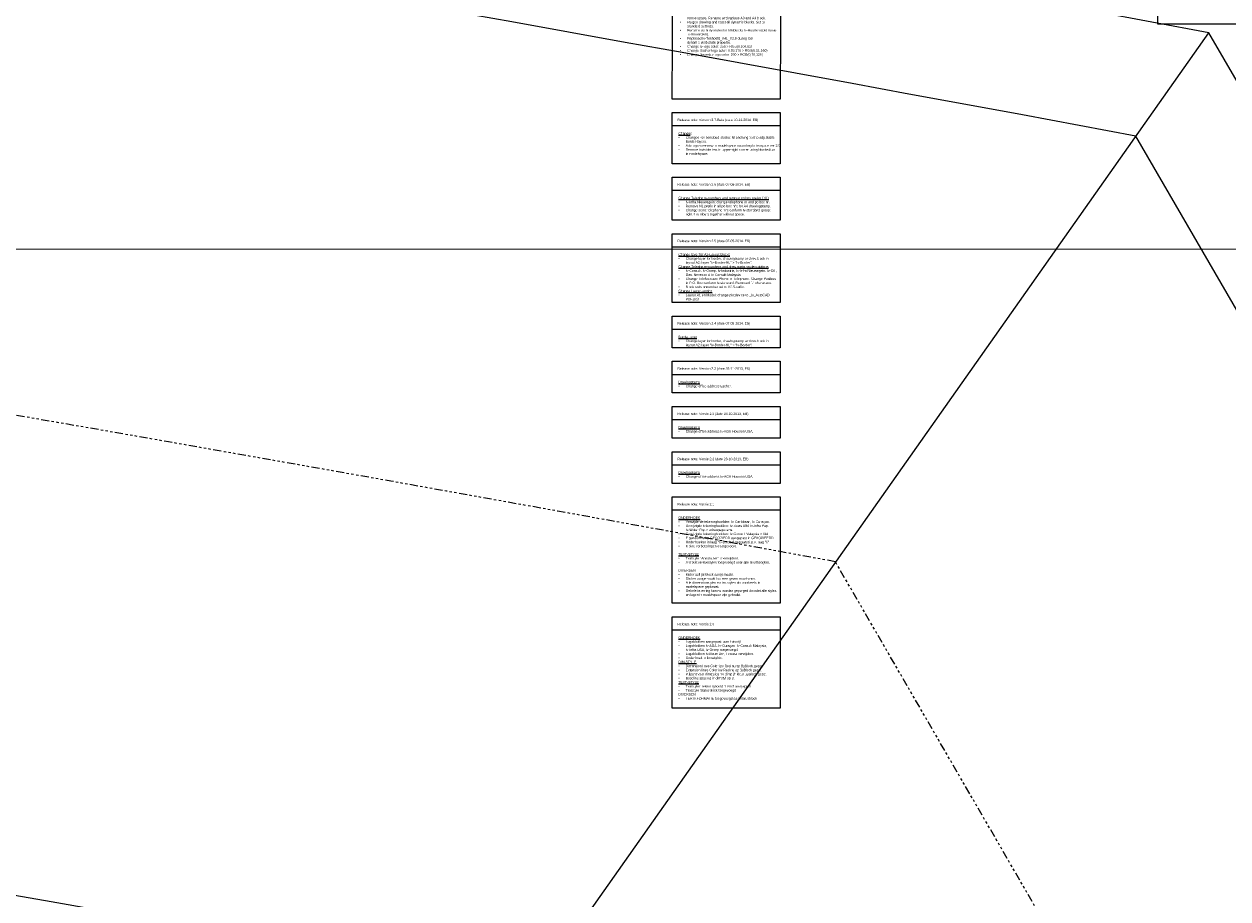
# Model space of a CAD drawing. Header units: metres. Extents: x -270273 to 328371, y -146885 to 591473.
# Tile 299 of 473: x -41846 to -40956, y 423955 to 424601. Entities that reach past the tile are written whole.
import ezdxf

# ---------------------------------------------------------------- set-up
doc = ezdxf.new("R2010")
doc.units = ezdxf.units.M
doc.linetypes.add('RI-AWZI_PROCESLEIDING', pattern=[18.45, 6, -1.8, 1.75, -1.8, 1.75, -1.8, 1.75, -1.8])
doc.layers.get('0').update_dxf_attribs({"color": 151})
doc.layers.add('B-CO-BC-BETONVORM-G', color=50, linetype='Continuous', lineweight=18)
doc.layers.add('B-XX-RI-AWZI_PROCESLEIDING-G', color=30, linetype='RI-AWZI_PROCESLEIDING', lineweight=18)
for name, color, linetype in [('B-XX-OG-BEBOUWING-G', 1, 'Continuous'), ('B-XX-VH-KANTVERHARDING-G', 253, 'Continuous'), ('Iv-Text 018', 1, 'Continuous')]:
    doc.layers.add(name, color=color, linetype=linetype)
doc.styles.add('Iv-M 018', font='iv-font.shx', dxfattribs={"height": 1.8})

# ---------------------------------------------------------------- blocks, each defined once
blk = doc.blocks.new('Iv-Voorbeeldblok')
for p, q in [((89.72714, -260.98357), (169.45427, -260.98357)), ((89.72714, -308.72559), (169.45427, -308.72559)), ((89.72714, -350.50574), (169.45427, -350.50574)), ((89.72714, -411.44952), (169.45427, -411.44952)), ((89.72714, -444.87236), (169.45427, -444.87236)), ((89.72714, -478.29521), (169.45427, -478.29521)), ((89.72714, -511.71805), (169.45427, -511.71805)), ((89.72714, -545.14089), (169.45427, -545.14089)), ((89.72714, -633.79426), (169.45427, -633.79426))]:
    blk.add_line(p, q)
for points in [[(90.82154, -34.0347), (170.54867, -34.0347), (169.45427, -241.34634), (89.72714, -241.34634)], [(448.63568, -152.28365), (528.36282, -152.28365), (528.36282, -185.9455), (448.63568, -185.9455)], [(89.72714, -251.34634), (169.45427, -251.34634), (169.45427, -289.08837), (89.72714, -289.08837)], [(89.72714, -299.08837), (169.45427, -299.08837), (169.45427, -330.86852), (89.72714, -330.86852)], [(89.72714, -340.86852), (169.45427, -340.86852), (169.45427, -391.8123), (89.72714, -391.8123)], [(89.72714, -401.8123), (169.45427, -401.8123), (169.45427, -425.23514), (89.72714, -425.23514)], [(89.72714, -435.23514), (169.45427, -435.23514), (169.45427, -458.65798), (89.72714, -458.65798)], [(89.72714, -468.65798), (169.45427, -468.65798), (169.45427, -492.08083), (89.72714, -492.08083)], [(89.72714, -502.08083), (169.45427, -502.08083), (169.45427, -525.50367), (89.72714, -525.50367)], [(89.72714, -535.50367), (169.45427, -535.50367), (169.45427, -614.15704), (89.72714, -614.15704)], [(89.72714, -624.15704), (169.45427, -624.15704), (169.45427, -691.70344), (89.72714, -691.70344)]]:
    blk.add_lwpolyline(points, close=True)
at = {"layer": 'Iv-Text 018', "style": 'Iv-M 018'}
for s, p in [('Release note: Version 2.7-Beta (date 10-11-2014, EB)', (93.57536, -257.60197)), ('Release note: Version 2.6 (date 07-08-2014, EB)', (93.57536, -305.344)), ('Release note: Version 2.5 (date 07-05-2014, EB)', (93.57536, -347.12415)), ('Release note: Version 2.4 (date 07-05-2014, EB)', (93.57536, -408.06793)), ('Release note: Version 2.3 (date 28-11-2013, EB)', (93.57536, -441.49077)), ('Release note: Versie 2.2 (date 28-10-2013, EB)', (93.57536, -474.91361)), ('Release note: Versie 2.2 (date 28-10-2013, EB)', (93.57536, -508.33646)), ('Release note: Versie 2.1', (93.57536, -541.7593)), ('Release note: Versie 2.0', (93.57536, -630.41267))]:
    blk.add_text(s, height=1.8, dxfattribs=at).set_placement(p)
at = {"layer": 'Iv-Text 018', "char_height": 1.8, "attachment_point": 1, "style": 'Iv-M 018'}
for s, insert, width in [("\\pi-5.4,l5.4,t5.4;{\\LChange}s\\P{\\fSymbol|b0|i0|c2|p18;·^I}Scale Iv-logo to 0.45 instead to 0.5 for A4, wish of Iv-Marketing. \\P{\\fSymbol|b0|i0|c2|p18;·^I}Outline lineweight for Iv-logos set to 0, wish of Iv-Marketing.\\P{\\fSymbol|b0|i0|c2|p18;·^I}Iv-Bouw Sliedrecht: changed new adress Papendr.\\P{\\fSymbol|b0|i0|c2|p18;·^I}Iv-Ind Arnhem: changed adress.\\P{\\fSymbol|b0|i0|c2|p18;·^I}Iv-Consult Malaysia and Nevesbu Sdn. Bhd., remove www- address: up to 6 lines conform Iv-Marketing-standard.\\P{\\fSymbol|b0|i0|c2|p18;·^I}Create new Addressblocks for all offices. This addressblocks using for all titleblocks/ papersizes and scaled to: 0.75 for A3-, 0.5 for A4-formats.\\P{\\fSymbol|b0|i0|c2|p18;·^I}Add titleblocks:\\P^I- Addressblock_Iv-Infra ARN_V2.8\\P^I- Addressblock_Nevesbu_Malaysia_V2.8\\P{\\fSymbol|b0|i0|c2|p18;·^I}Removed titleblocks (empty and renamed to Res1, Res2, Res3): Iv-Infra USA - Metairie, Iv-AGA - Metairie en Iv-AGA - Mandeville\\P{\\fSymbol|b0|i0|c2|p18;·^I}Correct layers-overview: names and colors updated.\\P{\\fSymbol|b0|i0|c2|p18;·^I}Titleblock-logos according to new house style.Revised and check all drawing-stamps and removed expired blocks. Change corresponding new Iv-standard (home-style).\\P{\\fSymbol|b0|i0|c2|p18;·^I}Drawing-stamp language-based and changed logo-text to layers Iv-Border / Iv-Border-Eng and Iv-Border-NL.\\P{\\fSymbol|b0|i0|c2|p18;·^I}Changed revisoncloud-blocks: Nl and Eng text to adjustable Border-layers.\\P{\\fSymbol|b0|i0|c2|p18;·^I}Add logo-overview in modelspace according to template ver 2.5.\\P{\\fSymbol|b0|i0|c2|p18;·^I}Remove invisible text in upper-right corner using blockeditor in modelspace.\\P{\\fSymbol|b0|i0|c2|p18;·^I}Rename titleblock Escher, Sli > Pap.\\P{\\fSymbol|b0|i0|c2|p18;·^I}Titleblock Iv-Infra Amst > Iv-Infra Haarl.\\P{\\fSymbol|b0|i0|c2|p18;·^I}Change rev-number in blocknames: 2.7.\\P{\\fSymbol|b0|i0|c2|p18;·^I}Add blockname-fields in modelspace titleblock overview for admin purposes.\\P{\\fSymbol|b0|i0|c2|p18;·^I}Add template administrator names in question / comments block.\\P{\\fSymbol|b0|i0|c2|p18;·^I}Align logo Huston.\\P{\\fSymbol|b0|i0|c2|p18;·^I}Remove logo-text Iv-Infra and Nevesbu.\\P{\\fSymbol|b0|i0|c2|p18;·^I}Re-align all logo's for A3 and A4 drawingstamps.\\P{\\fSymbol|b0|i0|c2|p18;·^I}Rename visibility style for Iv-Water drawing-stamp A3.\\P{\\fSymbol|b0|i0|c2|p18;·^I}Renamed blocknames Iv-Oil & Gas: remove space in blockname and update preview in modelspace. Delete and purge old versions.\\P{\\fSymbol|b0|i0|c2|p18;·^I}Renamed blockname Logoblok Iv-Infra SLI_ A3_V2.8 and A4: remove space and replace. Rename Logoblok Iv-Infra SLI_A0 _V2.8 to Logoblok Iv-Infra SLI_A0_V2.8.\\P{\\fSymbol|b0|i0|c2|p18;·^I}Renamed blockname Logoblok Nevesbu  ALB_A0_V2.8: romve space. Rename and replace A3 and A4 block.\\P{\\fSymbol|b0|i0|c2|p18;·^I}Purged drawing and reset all dynamic-blocks. Set to standard settings.\\P{\\fSymbol|b0|i0|c2|p18;·^I}Rename visibility-states for titleblocks Iv-Haarlem (old name Iv-Amserdam).\\P{\\fSymbol|b0|i0|c2|p18;·^I}Replaced Iv-Tekhoofd_A4L_V2.8 during lost dynamic-visib.state propertie.\\P{\\fSymbol|b0|i0|c2|p18;·^I}Change Iv-logo color: 250 > RGB(0,104,82)\\P{\\fSymbol|b0|i0|c2|p18;·^I}Change Escher-logo color: 0,93,170 > RGB(0,51,160)\\P{\\fSymbol|b0|i0|c2|p18;·^I}Change Nevesbu-logo color: 250 > RGB(0,70,126)", (95.41185, -48.46299), 70.5542832), ('\\pi-5.4,l5.4,t5.4;{\\LChange}s\\P{\\fSymbol|b0|i0|c2|p18;·^I}Changed revisoncloud-blocks: Nl and Eng text to adjustable Border-layers.\\P{\\fSymbol|b0|i0|c2|p18;·^I}Add logo-overview in modelspace according to template ver 2.5.\\P{\\fSymbol|b0|i0|c2|p18;·^I}Remove invisible text in upper-right corner using blockeditor in modelspace.', (94.31744, -265.77463), 70.5542832), ("\\pi-5.4,l5.4,t5.4;{\\LChange Telephone-numbers and remove po box prefex (NL)}\\P{\\fSymbol|b0|i0|c2|p18;·^I}Iv-Infra Nieuwegein: change telephone nr and po box nr.\\P{\\fSymbol|b0|i0|c2|p18;·^I}Remove NL-prefix in all po box nr's for A4-drawingstamp.\\P{\\fSymbol|b0|i0|c2|p18;·^I}Change some telephone nr's conform Iv-standard: group: right 4 numbers together without space.", (94.31744, -313.51665), 70.5542832), ('\\pi-5.4,l5.4,t5.4;{\\LChange layer for A2-Layout blocks}\\P{\\fSymbol|b0|i0|c2|p18;·^I}Change layer for border, drawingstamp and rev.block in layout A2: layer "Iv-Border-NL" > "Iv-Border".\\P{\\LChange Telephone-numbers and drawingstamp descriptions}\\P{\\fSymbol|b0|i0|c2|p18;·^I}Iv-Consult, Iv-Groep, Iv-Industrie, Iv-Infra Nieuwegein, Iv-Oil , Gas, Nevesbu & Iv-Consult Malaysia.\\P{\\fSymbol|b0|i0|c2|p18;·^I}Change Telefoon and Phone in Telephone. Change Postbus in P.O. Box conform Iv-standard. Removed "-" characters.\\P{\\fSymbol|b0|i0|c2|p18;·^I}Block revisionnumber set to V2.5-suffix.\\P{\\LChange Layout-setting}\\P{\\fSymbol|b0|i0|c2|p18;·^I}Layout A1 en Model: change plotdevice to _Iv_AutoCAD PDF.pc3', (94.31744, -355.2968), 70.5542832), ('\\pi-5.4,l5.4,t5.4;{\\LBorder-layer\\P\\fSymbol|b0|i0|c2|p18;\\l·^I}Change layer for border, drawingstamp and rev.block in layout A2: layer "Iv-Border-NL" > "Iv-Border".', (94.31744, -416.24058), 70.5542832), ('\\pi-5.4,l5.4,t5.4;{\\LDrawingstamp\\P\\fSymbol|b0|i0|c2|p18;\\l·^I}Change office address Escher.', (94.31744, -449.66343), 70.5542832), ('\\pi-5.4,l5.4,t5.4;{\\LDrawingstamp\\P\\fSymbol|b0|i0|c2|p18;\\l·^I}Change office address Iv-AGA Houston USA.', (94.31744, -483.08627), 70.5542832), ('\\pi-5.4,l5.4,t5.4;{\\LDrawingstamp\\P\\fSymbol|b0|i0|c2|p18;\\l·^I}Change office address Iv-AGA Houston USA.', (94.31744, -516.50911), 70.5542832), ('\\pi-5.4,l5.4,t5.4;{\\LONDERHOEK\\P\\fSymbol|b0|i0|c2|p18;\\l·^I}Verwijderde tekeninghoofden: Iv-Caribbean, Iv-Curaçao.\\P{\\fSymbol|b0|i0|c2|p18;·^I}Gewijzigde tekeninghoofden: Iv-Bouw Albl, Iv-Infra Pap,  Iv-Water Pap > adresgegevens. \\P{\\fSymbol|b0|i0|c2|p18;·^I}Gewijzigde tekeninghoofden: Iv-Consult Malaysia > titel\\P{\\fSymbol|b0|i0|c2|p18;·^I}Eigendom-tekst GECOPIERD aangepast in GEKOPIEERD.\\P{\\fSymbol|b0|i0|c2|p18;·^I}Onderhoeken in laag "Iv-Border" geplaatst i.p.v. laag "0"\\P{\\fSymbol|b0|i0|c2|p18;·^I}Kleine verbeteringen doorgevoerd.\\P\\P{\\LTEXT-STYLE}\\P{\\fSymbol|b0|i0|c2|p18;·^I}Textstyle "Annotative" is verwijderd.\\P{\\fSymbol|b0|i0|c2|p18;·^I}Annotative-textstyles toegevoegd voor alle teksthoogten.\\P\\PDIVERSEN\\P{\\fSymbol|b0|i0|c2|p18;·^I}Materiaallijst-block aangemaakt.\\P{\\fSymbol|b0|i0|c2|p18;·^I}Sticker aangemaakt tbv weergeven maat-units.\\P{\\fSymbol|b0|i0|c2|p18;·^I}Alle dimensionstyles en textstyles als voorbeeld in modelspace geplaatst.\\P{\\fSymbol|b0|i0|c2|p18;·^I}Gehele tekening kan nu worden gepurged doordat alle styles en lagen in modelspace zijn gebruikt.', (94.31744, -549.93196), 70.5542832), ('\\pi-5.4,l5.4,t5.4;{\\LONDERHOEK\\P\\fSymbol|b0|i0|c2|p18;\\l·^I}Logoblokken aangepast  aan huisstijl\\P{\\fSymbol|b0|i0|c2|p18;·^I}Logoblokken Iv-AGA, Iv-Curaçao, Iv-Consult Malaysia, \\P^IIv-Infra USA, Iv-Groep toegevoegd.\\P{\\fSymbol|b0|i0|c2|p18;·^I}Logoblokken Iv-Bouw Arn, Tecona verwijderd.\\P{\\fSymbol|b0|i0|c2|p18;·^I}Onderhoek in linweights.\\P{\\LDIM-STYLE\\P\\fSymbol|b0|i0|c2|p18;\\l·^I}Dimension lines Color ipv Red nu op ByBlock gezet\\P{\\fSymbol|b0|i0|c2|p18;·^I}Extension lines Color ipv Red nu op ByBlock gezet \\P{\\fSymbol|b0|i0|c2|p18;·^I}Pijlpunt voor dimstyles "Iv-dimpijl" kleur ByBlock gezet\\P{\\fSymbol|b0|i0|c2|p18;·^I}Baseline spacing in dimstyl op 3.\\P{\\LTEXT-STYLE}\\P{\\fSymbol|b0|i0|c2|p18;·^I}Textstylen tekeninghoofd 1 t/m 3 aangepast\\P{\\fSymbol|b0|i0|c2|p18;·^I}Textstyle Statusblock toegevoegd\\PDIVERSEN\\P{\\fSymbol|b0|i0|c2|p18;·^I}TER INFORMATIE toegevoegd aan statusblock', (94.31744, -638.58533), 116.7958264)]:
    blk.add_mtext(s, dxfattribs=dict(at, insert=insert, width=width))

msp = doc.modelspace()

# ---------------------------------------------------------------- linework, layer by layer
at = {"layer": 'B-CO-BC-BETONVORM-G', "linetype": 'Continuous'}
msp.add_line((-41522.2132, 423811.9221), (-40970.3399, 424594.9559), dxfattribs=at)
at = {"layer": 'B-CO-BC-BETONVORM-G'}
for points in [[(-40647.0625, 424036.7793), (-40970.3399, 424594.9559, 0.04516992), (-51872.7386, 425634.5112, 0.04644667)], [(-40708.6616, 423973.5373), (-41024.3357, 424518.5859, 0.04500024), (-51871.0592, 425549.5022, 0.04628559)], [(-41362.614, 423705.9555), (-41468.3723, 423888.5597, 0.04360705), (-51861.7634, 424849.4479, 0.04494518)], [(-41460.8232, 423705.925), (-41522.2132, 423811.9221, 0.04344392), (-51862.5043, 424764.4505, 0.04478071)]]:
    msp.add_lwpolyline(points, format="xyb", dxfattribs=at)
at = {"layer": 'B-XX-OG-BEBOUWING-G'}
msp.add_lwpolyline([(-63042.2222, 394782.6175, 14.44687832), (-66283.6615, 398005.3182), (-68754.7089, 395563.9717), (-65514.4611, 392342.1661)], format="xyb", close=True, dxfattribs=at)
msp.add_lwpolyline([(-55453.4375, 424430.194, 18.8653706), (-51955.3808, 424563.1266)], format="xyb", dxfattribs=at)
at = {"layer": 'B-XX-RI-AWZI_PROCESLEIDING-G'}
msp.add_lwpolyline([(-38276.8459, 419076.3833), (-40879.0167, 423569.3215, -0.00000041), (-40879.0177, 423569.3232), (-41246.4963, 424203.8184, 0.04429748), (-51864.1438, 425199.4641)], format="xyb", dxfattribs=at)
at = {"layer": 'B-XX-VH-KANTVERHARDING-G'}
msp.add_lwpolyline([(-29605.5667, 391712.1838), (-29820.0243, 407324.0897), (-29766.3157, 418865.1803), (-29766.554, 419967.4128, 0.41421356), (-34237.52, 424436.4465), (-50511.983, 424432.9288)], format="xyb", dxfattribs=at)

# ---------------------------------------------------------------- block references
msp.add_blockref('Iv-Voorbeeldblok', (-41456.8465, 424787.2604))

doc.saveas('drawing.dxf')
